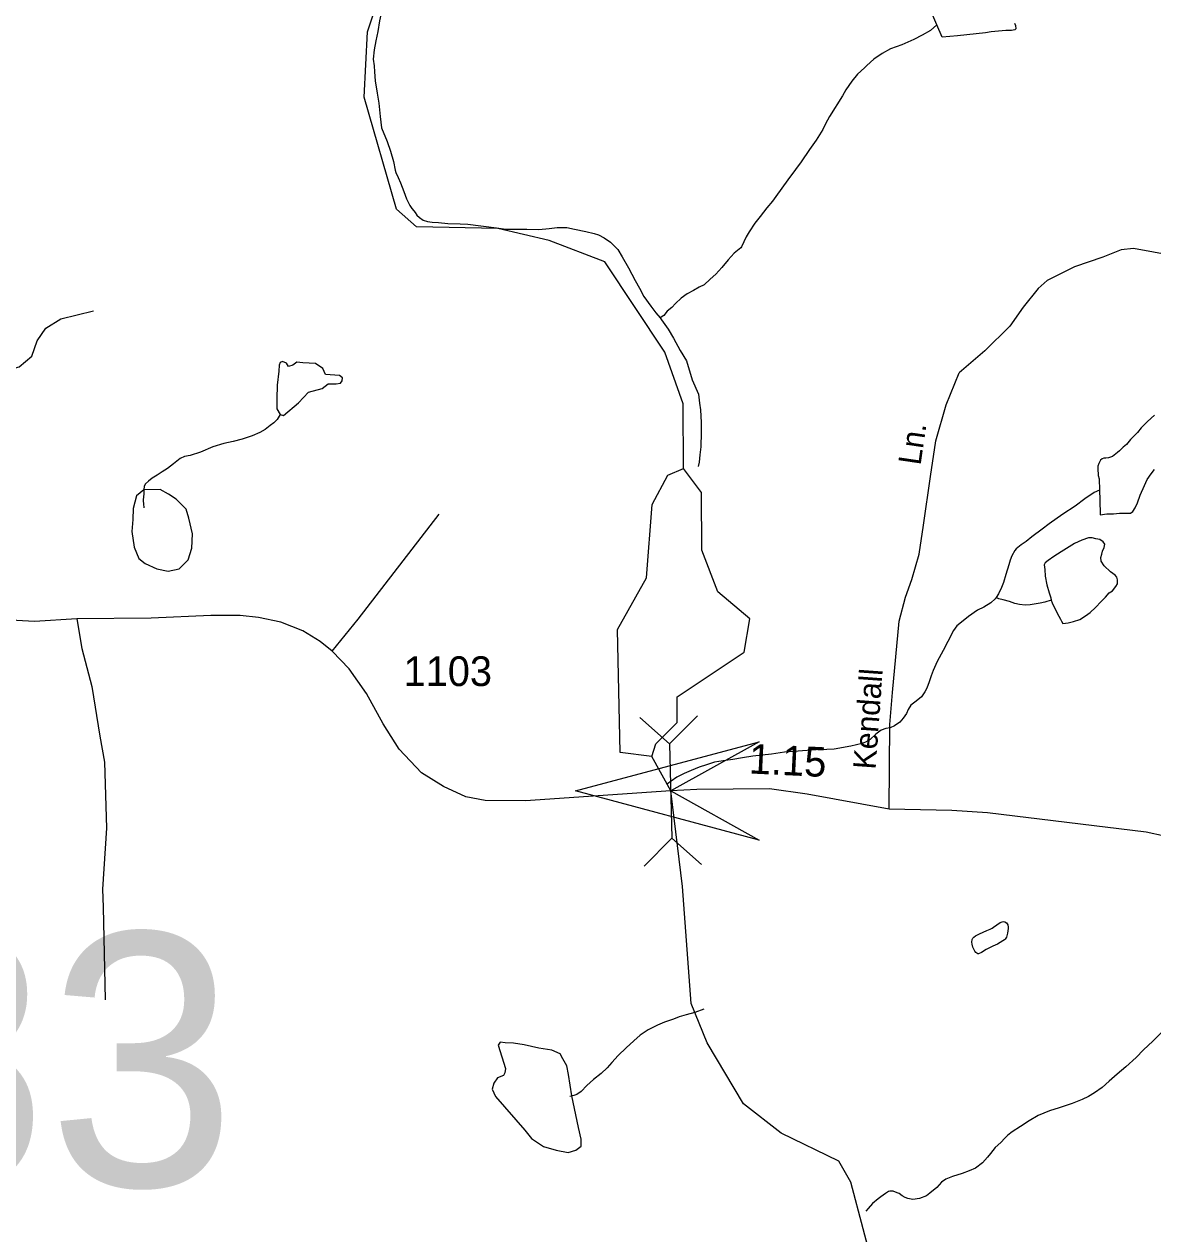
# Model space of a CAD drawing. Extents: x 2126262 to 2293712, y 749403 to 919119.
# Drawn here: x 2197569 to 2202317, y 785886 to 790975 of the extents above; entities that cross this region are included whole.
import ezdxf

# ---------------------------------------------------------------- set-up
doc = ezdxf.new("R2010")
doc.units = 0
for name, color, linetype in [('Exist Hydrographic Creek Single Shore', 7, 'Continuous'), ('Exist Hydrographic Misc Water Feature', 7, 'Continuous'), ('Exist Hydrographic Pond Under 1500 Sq Ft', 7, 'Continuous'), ('Exist Road Non-System Type 51', 7, 'Continuous'), ('Exist Road Non-System Type 51 Label', 7, 'Continuous'), ('Exist Road Secondary Mileage Hundredths English Label', 7, 'Continuous'), ('Exist Road Secondary Structure Pipe Attributed CELL', 7, 'Continuous'), ('Exist Road Secondary Structure Pipe CELL', 7, 'Continuous'), ('Exist Road Secondary Structure Pipe Number Label', 7, 'Continuous'), ('Exist Road Secondary Type 51 Attributed', 7, 'Continuous'), ('Exist Road Secondary Type 51 Number Label', 7, 'Continuous')]:
    doc.layers.add(name, color=color, linetype=linetype)

msp = doc.modelspace()

# ---------------------------------------------------------------- linework, layer by layer
at = {"layer": 'Exist Hydrographic Creek Single Shore'}
for points in [[(2200342.2, 789105.6), (2200340.4, 789377.8), (2200264.3, 789595.9), (2200011.3, 789975.1), (2199777.3, 790065.2), (2199560.4, 790115.5), (2199219.4, 790122.6), (2199135.3, 790196.5), (2198998.3, 790668.4), (2199013.3, 790943.7), (2199046.3, 791044.6), (2199014.9, 791216.2)], [(2202351.3, 784068.2), (2202309.3, 784085.5), (2202242.2, 784142.6), (2202123.3, 784594.5), (2202047.2, 784727.2), (2201913.3, 784851.4), (2201660.1, 784973.2), (2201616.2, 785005.7), (2201519.2, 785112), (2201493.2, 785322.6), (2201375.3, 785512), (2201149.3, 785710.2), (2201046.2, 786102.6), (2200995.3, 786192.2), (2200753.4, 786308.7), (2200594.2, 786433.4), (2200442.3, 786689.1), (2200374.2, 786854.6), (2200338.3, 787347.3), (2200288.3, 787749.1), (2200209.4, 787894.5)]]:
    msp.add_lwpolyline(points, dxfattribs=at)
at = {"layer": 'Exist Hydrographic Misc Water Feature'}
for points in [[(2199081.9, 791198.9), (2199081.9, 791188.7), (2199086.2, 791148.8), (2199082.1, 791110.8), (2199076.4, 791078.8), (2199071, 791026.9), (2199063.4, 790988.7), (2199055.6, 790944.8), (2199047.8, 790904.6), (2199040.3, 790866.9), (2199036.4, 790828.5), (2199040.7, 790800.6), (2199042.7, 790774.8), (2199045.4, 790736.7), (2199053.2, 790684.8), (2199059.9, 790642.8), (2199066.3, 790587.1), (2199072.3, 790539.1), (2199095, 790481.3), (2199109.2, 790441.4), (2199121.5, 790397.4), (2199129.5, 790361.7)], [(2201408.6, 790973.1), (2201323.5, 791168.5)], [(2201734.4, 790979.5), (2201738.7, 790969.5), (2201740.6, 790955.4), (2201736.5, 790951.2), (2201722.5, 790949.2), (2201698.4, 790949.2), (2201636.4, 790942.7), (2201612.8, 790938.6), (2201495.1, 790925.6), (2201431, 790921.1), (2201408.6, 790973.1)], [(2201408.6, 790973.1), (2201380.9, 790948.9), (2201346.9, 790928.5), (2201311.2, 790910.4), (2201261.2, 790887.9), (2201213.4, 790871.6), (2201177.7, 790851.4), (2201143.5, 790827.4), (2201114, 790801), (2201103.9, 790791.2), (2201074, 790764.9), (2201050.4, 790734.8), (2201024.8, 790698.5), (2201011, 790674.2), (2200957.1, 790586.2), (2200939.9, 790555.9), (2200928.2, 790531.7), (2200900.1, 790487.7), (2200872.4, 790447.6), (2200836.9, 790395.4), (2200812.9, 790363.3), (2200781.4, 790321), (2200730.1, 790250.5), (2200716.2, 790230.3), (2200692.4, 790202.2), (2200664.7, 790166.3), (2200642.5, 790138), (2200619, 790101.8), (2200605.2, 790079.9), (2200585.5, 790037.8), (2200583.5, 790033.7), (2200555.6, 790011.5), (2200529.6, 789983.4), (2200503.9, 789951.2), (2200477.9, 789923.1), (2200454.1, 789902.7), (2200428.5, 789878.6), (2200408.6, 789868.6), (2200384.6, 789854.4), (2200357.1, 789840.3), (2200332.7, 789822.1), (2200309.1, 789799.7), (2200293.3, 789783.8), (2200273.7, 789767.7), (2200259.1, 789749.6), (2200243.7, 789739.4)], [(2199129.5, 790361.7), (2199131.7, 790351.6), (2199142, 790329.8), (2199152, 790307.6), (2199166, 790271.8), (2199176.4, 790239.8), (2199184.8, 790223.9), (2199190.4, 790212.1), (2199198.6, 790199.9), (2199207.2, 790190.1), (2199213.1, 790182.3), (2199220.7, 790172.2), (2199231, 790162.2), (2199247.4, 790150.4), (2199265, 790144.5), (2199285.1, 790142.6), (2199311.1, 790140.7), (2199351.3, 790137.1), (2199403.2, 790135.3), (2199435.4, 790133.7), (2199555.1, 790118.5), (2199595.1, 790112.8), (2199639.2, 790113), (2199683.1, 790113.4), (2199732.9, 790111.9), (2199777, 790116.2), (2199810.8, 790120.4), (2199850.8, 790120.4), (2199883.2, 790112.7), (2199931.2, 790103), (2199966.9, 790095.2), (2199985.1, 790089.6), (2200009.1, 790075.8), (2200035.6, 790058), (2200065.7, 790027.9), (2200084, 789996.4), (2200110.2, 789950.6), (2200138.3, 789896.5), (2200156.8, 789864.9), (2200175, 789828.9), (2200205.4, 789789), (2200225.3, 789761.2), (2200243.7, 789739.4)], [(2200243.7, 789739.4), (2200249.7, 789731.6), (2200278, 789691.6), (2200300.1, 789653.8), (2200328.4, 789602.1), (2200354.9, 789558.3), (2200379.3, 789478.3), (2200405.9, 789418.7), (2200409.8, 789380.8), (2200413.9, 789352.6), (2200416.6, 789298.7), (2200416.8, 789256.8), (2200415.3, 789196.6), (2200411.2, 789162.7), (2200407.5, 789132.8), (2200403.7, 789114.8)], [(2198644.9, 789332.6), (2198633.2, 789312.5), (2198618.9, 789298.4), (2198603.3, 789286.2), (2198581.6, 789270), (2198559.4, 789257.9), (2198527.8, 789243.7), (2198485.4, 789229.4), (2198447.7, 789219.3), (2198408.1, 789211), (2198362, 789196.5), (2198310.1, 789174.3), (2198266.2, 789159.9), (2198242.4, 789155.7), (2198224.6, 789147.5), (2198196.7, 789125.3), (2198170.8, 789105.3), (2198148.9, 789091.2), (2198128.6, 789077.2), (2198106.7, 789065.1), (2198091.1, 789052.8), (2198079.2, 789040.8), (2198073.4, 789030.8), (2198071.4, 789016.5), (2198071.4, 788998.6), (2198069.5, 788974.5), (2198069.8, 788952.6), (2198071.8, 788944.6), (2198072, 788940.5)], [(2202323.4, 789329.8), (2202294, 789303.9), (2202267.8, 789277.4), (2202252.2, 789257.5), (2202222.7, 789227.4), (2202206.5, 789207.2), (2202192.5, 789195.1), (2202176.5, 789180.8), (2202168.5, 789173.1), (2202146.6, 789156.9), (2202130.8, 789150.8), (2202118.9, 789148.6), (2202110.9, 789148.6), (2202102.9, 789146.5), (2202097.2, 789140.5), (2202093.3, 789134.6), (2202089.4, 789126.3), (2202085.1, 789116.3), (2202085.1, 789106.2), (2202087.3, 789076.2), (2202091.4, 789062.7), (2202091.8, 789014.3)], [(2202091.8, 789014.3), (2202094.3, 788974.6), (2202094.5, 788910.5), (2202122.6, 788914.8), (2202150.7, 788915), (2202176.5, 788917.2), (2202194.8, 788917.2), (2202204.6, 788917.4), (2202216.3, 788917.2), (2202222.5, 788917.5), (2202232.3, 788925.4), (2202242.2, 788939.7), (2202252.2, 788961.7), (2202263.9, 788993.6), (2202281.7, 789033.9), (2202293.2, 789059.7), (2202309.6, 789084), (2202323.1, 789101.9)], [(2202091.8, 789014.3), (2202069.9, 789004.3), (2202030.3, 788978.2), (2201990.3, 788947.7), (2201938.7, 788913.3), (2201881.1, 788872.9), (2201850.9, 788850.7), (2201807.4, 788818.8), (2201783.7, 788798.4), (2201763.4, 788784.4), (2201741.6, 788768.3), (2201736.1, 788760.2), (2201723.8, 788738.1), (2201716.2, 788719.8), (2201710.2, 788700), (2201698.6, 788659.9), (2201688.5, 788625.8), (2201676.6, 788597.9), (2201670.9, 788585.8), (2201667.4, 788577.8), (2201656.9, 788563.6)], [(2201889.1, 788551.3), (2201893.4, 788541.3), (2201913.7, 788497.2), (2201927.6, 788471.6), (2201931.9, 788463.7), (2201937.9, 788453.4), (2201959.8, 788455.8), (2201983.4, 788462), (2202009.8, 788470.1), (2202033.8, 788486.4), (2202053.1, 788500.5), (2202075.6, 788520.6), (2202099, 788546.7), (2202116.9, 788564.7), (2202132.7, 788583), (2202146.8, 788591), (2202160.5, 788609.2), (2202168.3, 788621), (2202168.5, 788637.2), (2202164.6, 788649.2), (2202158.3, 788657), (2202138, 788671), (2202112.1, 788696.9), (2202099.6, 788716.6), (2202097.8, 788730.7), (2202101.9, 788744.7), (2202105.4, 788758.7), (2202111.5, 788772.8), (2202113.4, 788780.7), (2202115.2, 788786.9), (2202107.4, 788796.6), (2202093.5, 788806.4), (2202077.1, 788810.5), (2202061.3, 788814.5), (2202045.5, 788814), (2202017.4, 788804), (2201987.5, 788789.9), (2201931.5, 788755.4), (2201899.7, 788735.5), (2201875.7, 788719.2), (2201863.8, 788709.2), (2201859.9, 788700.9), (2201862.2, 788681.1), (2201864.4, 788653.1), (2201870.6, 788616.9), (2201880.6, 788582.9), (2201887.4, 788561.3), (2201889.1, 788551.3)], [(2201656.9, 788563.6), (2201653, 788557.7), (2201635.4, 788541.3), (2201605.7, 788523.1), (2201579.4, 788509.2), (2201541.5, 788482.8), (2201518.1, 788464.5), (2201492.3, 788444.5), (2201478.3, 788424.3), (2201454.5, 788378.4), (2201434.9, 788340), (2201409, 788294), (2201393.2, 788255.8), (2201383.6, 788233.7), (2201375.4, 788207.8), (2201366, 788181.6), (2201358, 788165.8), (2201343.8, 788145.6), (2201320.4, 788127.6), (2201298.3, 788109.4), (2201286.8, 788091.3), (2201280.7, 788075.2), (2201266.7, 788055), (2201252.6, 788038.9), (2201229.2, 788022.9), (2201211.1, 788014.7), (2201192.9, 788012.6), (2201173.4, 788004.2), (2201151.1, 787988.5), (2201127.5, 787966.1), (2201107.6, 787954.1), (2201093.9, 787948.1), (2201045.9, 787937.4), (2200976.2, 787924.9), (2200945.6, 787923), (2200900.1, 787922.6), (2200767.8, 787911.7), (2200712.1, 787903.5), (2200634.1, 787895), (2200590.3, 787888.6), (2200550.1, 787882.1), (2200508.6, 787875.8), (2200472.3, 787869.6), (2200438.3, 787859.3), (2200408.6, 787849.2), (2200374.7, 787834.8), (2200344.6, 787822.7), (2200314.7, 787806.5), (2200290.9, 787790.3), (2200275.3, 787778.4)], [(2201889.1, 788551.3), (2201863, 788543), (2201843.1, 788538.7), (2201825.5, 788536.9), (2201801.3, 788532.5), (2201779.3, 788530.5), (2201755.4, 788534.1), (2201735.7, 788538.3), (2201713.1, 788546.2), (2201687.3, 788553.7), (2201669.2, 788557.7), (2201656.9, 788563.6)], [(2201640.3, 787172.2), (2201646.5, 787176.1), (2201660.6, 787186.2), (2201674.6, 787196.2), (2201682.6, 787198.3), (2201688.3, 787200.2), (2201694.5, 787198.5), (2201700.6, 787194.3), (2201706.6, 787186.5), (2201708.6, 787176.4), (2201708.6, 787170.4), (2201704.7, 787150.3), (2201700.8, 787134.3), (2201695.3, 787126.2), (2201692.8, 787122.5), (2201685, 787118.4), (2201663.1, 787104.3), (2201643.4, 787095.9), (2201615.1, 787081.9), (2201595.2, 787069.9), (2201583.5, 787063.5), (2201579.8, 787063.7), (2201571.4, 787069.4), (2201567.3, 787075.3), (2201559.3, 787091.5), (2201557.1, 787105.2), (2201555, 787113.3), (2201557.1, 787123.5), (2201559.3, 787129.3), (2201563, 787133.6), (2201570.8, 787139.3), (2201578.6, 787143.4), (2201587, 787147.4), (2201618.6, 787161.7), (2201632.9, 787168), (2201640.3, 787172.2)], [(2200427.8, 786831.6), (2200389.7, 786817.5), (2200353.6, 786807.1), (2200323.9, 786799.1), (2200300.1, 786788.9), (2200262, 786776.8), (2200232.2, 786764.2), (2200193.9, 786744), (2200160.5, 786721.9), (2200132.8, 786697.7), (2200101, 786667.7), (2200067.2, 786635.4), (2200041.1, 786606.9), (2200021.2, 786584.8), (2199995.6, 786560.6), (2199963.6, 786534.6), (2199935.7, 786510.4), (2199912.3, 786484.3), (2199894.1, 786472.1), (2199880.4, 786468.1), (2199864.4, 786464)], [(2202355.5, 786735.1), (2202316, 786696.9), (2202278, 786660.4), (2202246.3, 786628.3), (2202202.6, 786587.8), (2202167.1, 786557.9), (2202133.1, 786527.8), (2202103.3, 786501.5), (2202071.5, 786479.1), (2202045.5, 786463.1), (2202019.7, 786450.8), (2201977.8, 786434.4), (2201922.1, 786416.1), (2201881.9, 786403.9), (2201834.1, 786383.5), (2201796.6, 786361.2), (2201760.1, 786337.1), (2201724.6, 786314.8), (2201706.6, 786300.5), (2201694.7, 786288.5), (2201676.8, 786270.5), (2201653.2, 786248.5), (2201633.6, 786224.3), (2201621.5, 786208.3), (2201599.5, 786184), (2201570, 786161.7), (2201543.9, 786151.4), (2201514, 786139.3), (2201474, 786127.1), (2201446.1, 786115.1), (2201427.9, 786102.8), (2201408.6, 786080.6), (2201378.7, 786056.3), (2201364.5, 786046.3), (2201334.6, 786034.2), (2201307.1, 786029.8), (2201286.4, 786033.8), (2201274.3, 786038), (2201262.6, 786045.9), (2201248.9, 786055.7), (2201240.7, 786057.7), (2201224.5, 786065.4), (2201210.5, 786065.5), (2201204.6, 786063.2), (2201192.7, 786055.2), (2201172.6, 786041.2), (2201160.9, 786032.9), (2201136.7, 786013), (2201119.1, 785992.9), (2201108.8, 785980.7)]]:
    msp.add_lwpolyline(points, dxfattribs=at)
at = {"layer": 'Exist Hydrographic Pond Under 1500 Sq Ft'}
for points in [[(2198644.9, 789332.6), (2198659.8, 789328.2), (2198723, 789381.8), (2198764.8, 789426.8), (2198822.6, 789442.9), (2198847, 789461.5), (2198880.4, 789462.2), (2198898.6, 789465.4), (2198906.1, 789475), (2198907.2, 789487.9), (2198894.3, 789496.5), (2198835.4, 789500.8), (2198824.7, 789526.5), (2198793.7, 789547.9), (2198741.2, 789550), (2198715.5, 789553.3), (2198698.4, 789540.4), (2198680.2, 789535), (2198672.7, 789549), (2198655.5, 789556.5), (2198645.9, 789552.2), (2198640.5, 789540.4), (2198640.3, 789515.9), (2198633, 789455.8), (2198632, 789399), (2198632, 789357.2), (2198644.9, 789332.6)], [(2200209.4, 787894.5), (2200076.3, 787910.4), (2200064.4, 788429), (2200187.2, 788646.2), (2200210.4, 788954.1), (2200276.2, 789077.4), (2200342.2, 789105.6)], [(2200597.3, 788332.7), (2200621.3, 788473.2), (2200487.2, 788587.5), (2200419.3, 788762.8), (2200418.3, 789005.5), (2200342.2, 789105.6)], [(2198071.4, 789016.5), (2198041.4, 788990.9), (2198026.8, 788937.6), (2198025.9, 788891.6), (2198022, 788840.7), (2198031.7, 788775.3), (2198051, 788726.9), (2198077.7, 788706.1), (2198126.1, 788683.3), (2198174.5, 788673.6), (2198220.5, 788683.3), (2198258, 788721.1), (2198273.8, 788770.5), (2198276.2, 788831), (2198261.7, 788896.4), (2198249.6, 788935.2), (2198208.4, 788976.4), (2198176.2, 788998.5), (2198140.6, 789017.6), (2198071.4, 789016.5)], [(2200209.4, 787894.5), (2200225.4, 787946.7), (2200316.2, 788036.7), (2200315.4, 788144.9), (2200597.3, 788332.7)], [(2199872.7, 786466.2), (2199859, 786555.9), (2199851.5, 786593.2), (2199835.1, 786621.6), (2199823.2, 786642.5), (2199788.8, 786658.9), (2199734.2, 786666.4), (2199672.4, 786681.4), (2199627.6, 786687.3), (2199591.8, 786688.8), (2199570.9, 786691.8), (2199562, 786679.9), (2199593.3, 786581.3), (2199591.1, 786562.8), (2199584.3, 786551.4), (2199559, 786542.5), (2199544, 786520.1), (2199536.6, 786494.7), (2199551.5, 786463.3), (2199674.9, 786321.7), (2199702.3, 786287.1), (2199753, 786252.7), (2199806.7, 786237.8), (2199857.5, 786227.3), (2199888.8, 786237.8), (2199911.2, 786254.2), (2199911.2, 786284.1), (2199900.6, 786333.4), (2199872.7, 786466.2)]]:
    msp.add_lwpolyline(points, dxfattribs=at)
at = {"layer": 'Exist Road Non-System Type 51'}
for points in [[(2202403.7, 790001), (2202234.8, 790031.8), (2202183.2, 790026.2), (2202106.4, 789995.4), (2201987.8, 789954.9), (2201872.7, 789897), (2201833.6, 789863.5), (2201770.8, 789785.2), (2201715, 789704.2), (2201610.3, 789600.9), (2201502.1, 789508)], [(2196930.9, 789271.5), (2197000.7, 789366.5), (2197062.1, 789441.9), (2197117.9, 789469.9), (2197204.4, 789478.3), (2197441.7, 789506.2), (2197547.8, 789534.1), (2197600.8, 789578.8), (2197622.4, 789642.4), (2197660.1, 789696.8), (2197722.9, 789736), (2197859.7, 789769.5)], [(2201249.6, 788463.5), (2201276.5, 788564.6), (2201302.8, 788639.4), (2201333.6, 788745), (2201351.2, 788868.1), (2201382, 789072.7), (2201403.9, 789222.2), (2201447.9, 789373.9), (2201502.1, 789508)], [(2198863.7, 788337.5), (2198973.5, 788472.1), (2199314, 788913.5)], [(2197789.8, 788473.7), (2197811.1, 788348.4), (2197853, 788189.1), (2197886.5, 787979.6), (2197906, 787870.7), (2197914.3, 787592.7), (2197897.5, 787335.7), (2197900.3, 787260.2), (2197908.7, 786870)], [(2201207.6, 787672), (2201210.6, 788029.3), (2201221.8, 788163.4), (2201249.6, 788463.5)]]:
    msp.add_lwpolyline(points, dxfattribs=at)
at = {"layer": 'Exist Road Secondary Structure Pipe Attributed CELL'}
msp.add_lwpolyline([(2200661.1, 787542.1), (2199888.3, 787749.1), (2200661.1, 787956.2), (2200288.3, 787749.1)], close=True, dxfattribs=at)
at = {"layer": 'Exist Road Secondary Structure Pipe CELL'}
for p, q in [((2200158.8, 788058.6), (2200282.8, 787947.4)), ((2200400.5, 788065.3), (2200282.8, 787947.4)), ((2200282.8, 787947.4), (2200293.8, 787550.8)), ((2200176.1, 787433), (2200293.8, 787550.8)), ((2200417.9, 787439.7), (2200293.8, 787550.8))]:
    msp.add_line(p, q, dxfattribs=at)
at = {"layer": 'Exist Road Secondary Type 51 Attributed'}
msp.add_lwpolyline([(2202442.6, 787542.1), (2202288.4, 787576.3), (2201620.6, 787656.6), (2201471.3, 787666.4), (2201207.6, 787672), (2200862.2, 787735.5), (2200704.5, 787757.9), (2200398.1, 787755.8), (2200288.3, 787749.1), (2199677.3, 787707.6), (2199508.5, 787709), (2199426.1, 787724.4), (2199332.6, 787767.7), (2199240.5, 787824.9), (2199146.3, 787924.8), (2199079.3, 788031), (2199008.1, 788159.5), (2198935.6, 788262.8), (2198863.7, 788337.5), (2198813.5, 788378.1), (2198740.9, 788422.7), (2198648.8, 788459.1), (2198553.9, 788478.6), (2198477.1, 788487), (2198353.6, 788487.7), (2198102.4, 788476.5), (2197789.8, 788473.7), (2197611.2, 788462.6), (2197487.7, 788469.8)], dxfattribs=at)

# ---------------------------------------------------------------- texts
at = {"layer": 'Exist Road Non-System Type 51 Label'}
for s, rotation, p in [('Ln.', 81.682, (2201339.2, 789116.8)), ('Kendall', 85.8845, (2201150.1, 787837.5))]:
    msp.add_text(s, height=95, rotation=rotation, dxfattribs=at).set_placement(p)
at = {"layer": 'Exist Road Secondary Mileage Hundredths English Label'}
msp.add_text('1.15', height=125, rotation=357.3015, dxfattribs=at).set_placement((2200615.7, 787822.9))
at = {"layer": 'Exist Road Secondary Structure Pipe Number Label'}
msp.add_text('P83', height=1066.27, dxfattribs=at).set_placement((2195923.5, 786086.1))
at = {"layer": 'Exist Road Secondary Type 51 Number Label'}
msp.add_text('1103', height=125, dxfattribs=at).set_placement((2199164.7, 788190.5))

doc.saveas('drawing.dxf')
